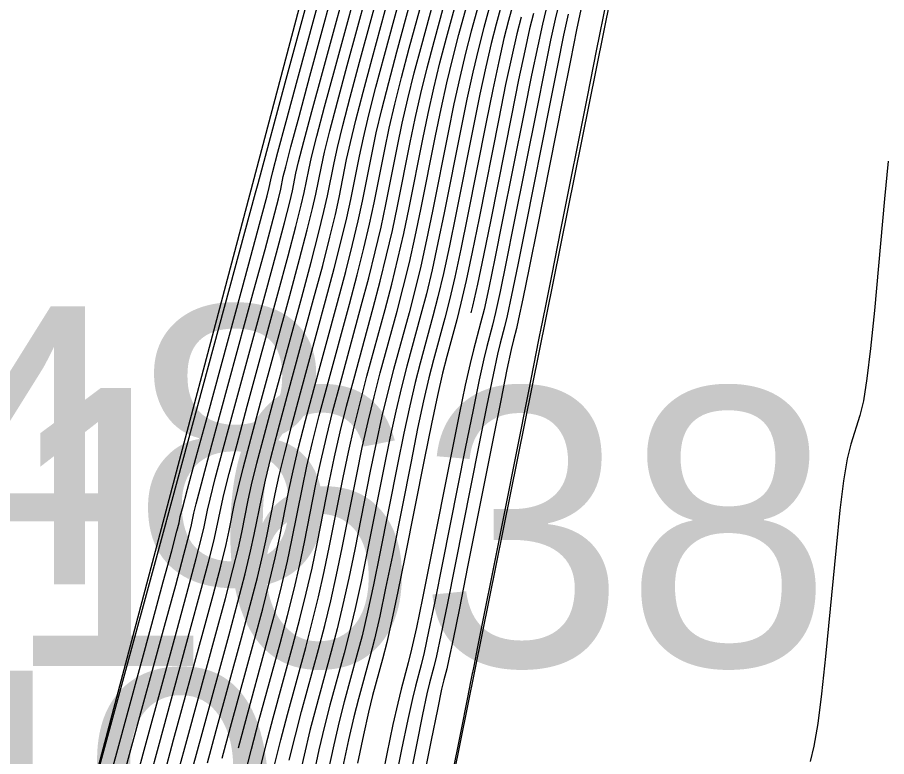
# Model space of a CAD drawing. Extents: x 1724534 to 1727318, y 657156 to 660047.
# Drawn here: x 1725536.31 to 1725548.81, y 659484.16 to 659494.8 of the extents above; entities that cross this region are included whole.
import ezdxf

# ---------------------------------------------------------------- set-up
doc = ezdxf.new("R2010")
doc.units = 0
for name, color, linetype in [('SURVEY - CONTOURS - Index with Text', 7, 'Continuous'), ('SURVEY - CONTOURS - Intermediate with optional Text', 7, 'Continuous'), ('SURVEY - DTM - Breaklines', 7, 'Continuous'), ('SURVEY - DTM - Breaklines - Points - Numbers', 7, 'Continuous'), ('SURVEY - NON-TRANSPORTATION - Features', 7, 'Continuous'), ('SURVEY - NON-TRANSPORTATION - Features - Points - Numbers', 7, 'Continuous')]:
    doc.layers.add(name, color=color, linetype=linetype)

msp = doc.modelspace()

# ---------------------------------------------------------------- linework, layer by layer
at = {"layer": 'SURVEY - CONTOURS - Index with Text'}
for points in [[(1725536.913, 659481.889), (1725538.456, 659487.55), (1725538.46, 659487.569), (1725539.739, 659492.275), (1725539.766, 659492.375), (1725539.773, 659492.409), (1725540.163, 659493.854), (1725540.967, 659496.814)], [(1725538.416, 659483.873), (1725538.559, 659484.401), (1725538.983, 659485.955), (1725539.126, 659486.484), (1725539.236, 659486.903), (1725539.314, 659487.212), (1725539.359, 659487.413), (1725539.436, 659487.802), (1725539.481, 659488.002), (1725539.558, 659488.31), (1725539.668, 659488.727), (1725539.809, 659489.251), (1725540.229, 659490.795), (1725540.371, 659491.32), (1725540.481, 659491.738), (1725540.558, 659492.049), (1725540.604, 659492.253), (1725540.684, 659492.653), (1725540.73, 659492.856), (1725540.807, 659493.166), (1725540.916, 659493.581), (1725541.056, 659494.103), (1725541.472, 659495.636)], [(1725539.49, 659484.287), (1725539.581, 659484.629), (1725539.905, 659485.816), (1725540.018, 659486.241), (1725540.116, 659486.626), (1725540.196, 659486.971), (1725540.261, 659487.276), (1725540.412, 659488.035), (1725540.477, 659488.34), (1725540.557, 659488.684), (1725540.654, 659489.067), (1725540.766, 659489.49), (1725541.087, 659490.67), (1725541.2, 659491.093), (1725541.297, 659491.478), (1725541.378, 659491.824), (1725541.443, 659492.13), (1725541.595, 659492.897), (1725541.66, 659493.204), (1725541.741, 659493.548), (1725541.837, 659493.931), (1725541.949, 659494.352), (1725542.267, 659495.525)], [(1725543.063, 659495.415), (1725542.841, 659494.601), (1725542.758, 659494.281), (1725542.675, 659493.931), (1725542.591, 659493.551), (1725542.507, 659493.141), (1725542.281, 659492.008), (1725542.197, 659491.598), (1725542.113, 659491.218), (1725542.029, 659490.867), (1725541.945, 659490.546), (1725541.723, 659489.729), (1725541.64, 659489.408), (1725541.556, 659489.058), (1725541.472, 659488.678), (1725541.388, 659488.269), (1725541.164, 659487.139), (1725541.079, 659486.729), (1725540.995, 659486.349), (1725540.911, 659485.998), (1725540.827, 659485.676), (1725540.604, 659484.857), (1725540.52, 659484.535), (1725540.436, 659484.184), (1725540.352, 659483.805)], [(1725543.734, 659494.851), (1725543.68, 659494.631), (1725543.609, 659494.314), (1725543.522, 659493.898), (1725543.418, 659493.385), (1725543.12, 659491.886), (1725543.016, 659491.372), (1725542.929, 659490.957), (1725542.858, 659490.64), (1725542.835, 659490.547)]]:
    msp.add_lwpolyline(points, dxfattribs=at)
at = {"layer": 'SURVEY - CONTOURS - Intermediate with optional Text'}
for points in [[(1725538.626, 659483.939), (1725538.763, 659484.446), (1725539.167, 659485.927), (1725539.304, 659486.435), (1725539.412, 659486.847), (1725539.49, 659487.164), (1725539.539, 659487.386), (1725539.631, 659487.849), (1725539.68, 659488.07), (1725539.758, 659488.385), (1725539.865, 659488.795), (1725540.001, 659489.299), (1725540.401, 659490.77), (1725540.537, 659491.275), (1725540.644, 659491.686), (1725540.722, 659492.004), (1725540.772, 659492.228), (1725540.866, 659492.702), (1725540.916, 659492.926), (1725540.994, 659493.242), (1725541.1, 659493.651), (1725541.234, 659494.153), (1725541.764, 659496.103)], [(1725539.258, 659484.138), (1725539.377, 659484.583), (1725539.721, 659485.844), (1725539.84, 659486.289), (1725539.94, 659486.681), (1725540.02, 659487.019), (1725540.081, 659487.303), (1725540.217, 659487.989), (1725540.278, 659488.272), (1725540.357, 659488.609), (1725540.456, 659488.999), (1725540.575, 659489.442), (1725540.916, 659490.695), (1725541.034, 659491.139), (1725541.134, 659491.53), (1725541.214, 659491.869), (1725541.275, 659492.155), (1725541.413, 659492.848), (1725541.474, 659493.134), (1725541.554, 659493.472), (1725541.653, 659493.861), (1725541.77, 659494.302), (1725542.222, 659495.971)], [(1725537.574, 659483.608), (1725537.74, 659484.218), (1725538.245, 659486.067), (1725538.411, 659486.678), (1725538.532, 659487.124), (1725538.607, 659487.406), (1725538.637, 659487.523), (1725538.655, 659487.615), (1725538.685, 659487.732), (1725538.759, 659488.011), (1725538.879, 659488.454), (1725539.044, 659489.06), (1725539.543, 659490.895), (1725539.708, 659491.501), (1725539.828, 659491.946), (1725539.903, 659492.23), (1725539.934, 659492.351), (1725539.955, 659492.458), (1725539.985, 659492.578), (1725540.06, 659492.859), (1725540.178, 659493.301), (1725540.342, 659493.903), (1725540.836, 659495.724)], [(1725537.785, 659483.674), (1725537.945, 659484.264), (1725538.429, 659486.039), (1725538.59, 659486.629), (1725538.708, 659487.069), (1725538.784, 659487.357), (1725538.817, 659487.495), (1725538.851, 659487.662), (1725538.884, 659487.799), (1725538.959, 659488.086), (1725539.076, 659488.522), (1725539.235, 659489.108), (1725539.715, 659490.87), (1725539.874, 659491.456), (1725539.991, 659491.894), (1725540.067, 659492.184), (1725540.101, 659492.326), (1725540.137, 659492.507), (1725540.171, 659492.648), (1725540.246, 659492.936), (1725540.363, 659493.371), (1725540.52, 659493.953), (1725540.995, 659495.702)], [(1725537.995, 659483.74), (1725538.15, 659484.309), (1725538.614, 659486.011), (1725538.768, 659486.581), (1725538.884, 659487.013), (1725538.96, 659487.309), (1725538.998, 659487.468), (1725539.046, 659487.709), (1725539.083, 659487.867), (1725539.159, 659488.161), (1725539.273, 659488.59), (1725539.426, 659489.156), (1725539.886, 659490.845), (1725540.039, 659491.411), (1725540.154, 659491.842), (1725540.231, 659492.139), (1725540.269, 659492.302), (1725540.319, 659492.555), (1725540.357, 659492.717), (1725540.433, 659493.013), (1725540.547, 659493.441), (1725540.699, 659494.003), (1725541.154, 659495.68)], [(1725538.205, 659483.807), (1725538.354, 659484.355), (1725538.798, 659485.983), (1725538.947, 659486.532), (1725539.06, 659486.958), (1725539.137, 659487.261), (1725539.178, 659487.44), (1725539.241, 659487.755), (1725539.282, 659487.934), (1725539.359, 659488.236), (1725539.471, 659488.659), (1725539.618, 659489.204), (1725540.058, 659490.82), (1725540.205, 659491.365), (1725540.318, 659491.79), (1725540.395, 659492.094), (1725540.437, 659492.277), (1725540.502, 659492.604), (1725540.543, 659492.787), (1725540.62, 659493.089), (1725540.731, 659493.511), (1725540.877, 659494.053), (1725541.313, 659495.658)], [(1725538.837, 659484.005), (1725538.968, 659484.492), (1725539.352, 659485.899), (1725539.483, 659486.386), (1725539.588, 659486.792), (1725539.667, 659487.116), (1725539.72, 659487.358), (1725539.826, 659487.895), (1725539.879, 659488.137), (1725539.958, 659488.46), (1725540.062, 659488.863), (1725540.192, 659489.347), (1725540.573, 659490.745), (1725540.703, 659491.229), (1725540.807, 659491.634), (1725540.886, 659491.959), (1725540.94, 659492.204), (1725541.048, 659492.751), (1725541.102, 659492.995), (1725541.18, 659493.319), (1725541.284, 659493.721), (1725541.413, 659494.203), (1725541.79, 659495.591)], [(1725539.047, 659484.072), (1725539.172, 659484.538), (1725539.536, 659485.872), (1725539.661, 659486.338), (1725539.764, 659486.737), (1725539.843, 659487.067), (1725539.9, 659487.331), (1725540.022, 659487.942), (1725540.078, 659488.205), (1725540.158, 659488.534), (1725540.259, 659488.931), (1725540.383, 659489.395), (1725540.744, 659490.72), (1725540.868, 659491.184), (1725540.97, 659491.582), (1725541.05, 659491.914), (1725541.107, 659492.179), (1725541.231, 659492.799), (1725541.288, 659493.065), (1725541.367, 659493.395), (1725541.468, 659493.791), (1725541.592, 659494.252), (1725541.949, 659495.569)], [(1725539.584, 659483.893), (1725539.678, 659484.27), (1725539.786, 659484.674), (1725540.09, 659485.788), (1725540.197, 659486.192), (1725540.292, 659486.571), (1725540.373, 659486.923), (1725540.442, 659487.248), (1725540.607, 659488.082), (1725540.676, 659488.408), (1725540.757, 659488.759), (1725540.851, 659489.135), (1725540.958, 659489.538), (1725541.259, 659490.645), (1725541.366, 659491.048), (1725541.46, 659491.426), (1725541.542, 659491.778), (1725541.61, 659492.106), (1725541.778, 659492.946), (1725541.846, 659493.273), (1725541.928, 659493.625), (1725542.021, 659494.001), (1725542.127, 659494.402), (1725542.426, 659495.503)], [(1725539.797, 659483.966), (1725539.889, 659484.336), (1725539.99, 659484.72), (1725540.274, 659485.76), (1725540.376, 659486.144), (1725540.467, 659486.515), (1725540.55, 659486.874), (1725540.622, 659487.221), (1725540.802, 659488.129), (1725540.875, 659488.475), (1725540.957, 659488.833), (1725541.048, 659489.204), (1725541.149, 659489.586), (1725541.431, 659490.62), (1725541.532, 659491.003), (1725541.623, 659491.374), (1725541.705, 659491.733), (1725541.778, 659492.081), (1725541.96, 659492.995), (1725542.032, 659493.343), (1725542.114, 659493.701), (1725542.205, 659494.071), (1725542.306, 659494.452), (1725542.585, 659495.481)], [(1725540.01, 659484.039), (1725540.099, 659484.403), (1725540.195, 659484.766), (1725540.459, 659485.732), (1725540.554, 659486.095), (1725540.643, 659486.46), (1725540.726, 659486.826), (1725540.803, 659487.193), (1725540.998, 659488.175), (1725541.074, 659488.543), (1725541.156, 659488.908), (1725541.245, 659489.272), (1725541.34, 659489.633), (1725541.602, 659490.596), (1725541.697, 659490.957), (1725541.786, 659491.322), (1725541.869, 659491.688), (1725541.946, 659492.057), (1725542.142, 659493.043), (1725542.219, 659493.412), (1725542.301, 659493.778), (1725542.39, 659494.141), (1725542.484, 659494.502), (1725542.744, 659495.459)], [(1725540.223, 659484.111), (1725540.31, 659484.469), (1725540.399, 659484.811), (1725540.643, 659485.704), (1725540.733, 659486.047), (1725540.819, 659486.405), (1725540.903, 659486.778), (1725540.983, 659487.166), (1725541.193, 659488.222), (1725541.273, 659488.61), (1725541.356, 659488.983), (1725541.442, 659489.34), (1725541.532, 659489.681), (1725541.774, 659490.571), (1725541.863, 659490.912), (1725541.95, 659491.27), (1725542.033, 659491.643), (1725542.114, 659492.033), (1725542.324, 659493.092), (1725542.405, 659493.482), (1725542.488, 659493.854), (1725542.574, 659494.211), (1725542.663, 659494.551), (1725542.904, 659495.437)], [(1725543.222, 659495.393), (1725543.02, 659494.651), (1725542.943, 659494.351), (1725542.862, 659494.008), (1725542.777, 659493.62), (1725542.689, 659493.19), (1725542.449, 659491.984), (1725542.361, 659491.553), (1725542.276, 659491.166), (1725542.195, 659490.821), (1725542.117, 659490.521), (1725541.915, 659489.777), (1725541.837, 659489.476), (1725541.756, 659489.132), (1725541.671, 659488.745), (1725541.583, 659488.315), (1725541.344, 659487.111), (1725541.256, 659486.681), (1725541.171, 659486.294), (1725541.09, 659485.95), (1725541.012, 659485.648), (1725540.808, 659484.902), (1725540.73, 659484.601), (1725540.649, 659484.257), (1725540.565, 659483.871)], [(1725543.381, 659495.371), (1725543.199, 659494.701), (1725543.127, 659494.421), (1725543.048, 659494.084), (1725542.963, 659493.69), (1725542.871, 659493.239), (1725542.617, 659491.959), (1725542.525, 659491.508), (1725542.439, 659491.113), (1725542.361, 659490.776), (1725542.289, 659490.496), (1725542.106, 659489.824), (1725542.034, 659489.544), (1725541.955, 659489.207), (1725541.87, 659488.813), (1725541.778, 659488.362), (1725541.524, 659487.084), (1725541.433, 659486.633), (1725541.347, 659486.239), (1725541.269, 659485.901), (1725541.196, 659485.621), (1725541.013, 659484.948), (1725540.941, 659484.667), (1725540.862, 659484.33), (1725540.777, 659483.936)], [(1725543.54, 659495.349), (1725543.377, 659494.751), (1725543.311, 659494.491), (1725543.235, 659494.161), (1725543.149, 659493.759), (1725543.053, 659493.287), (1725542.784, 659491.935), (1725542.688, 659491.463), (1725542.602, 659491.061), (1725542.526, 659490.731), (1725542.46, 659490.471), (1725542.297, 659489.872), (1725542.231, 659489.612), (1725542.155, 659489.282), (1725542.069, 659488.881), (1725541.974, 659488.409), (1725541.705, 659487.056), (1725541.609, 659486.584), (1725541.523, 659486.183), (1725541.447, 659485.853), (1725541.381, 659485.593), (1725541.217, 659484.994), (1725541.151, 659484.734), (1725541.075, 659484.403), (1725540.989, 659484.002)], [(1725544.785, 659495.051), (1725544.638, 659494.315), (1725544.512, 659493.678), (1725544.126, 659491.739), (1725543.999, 659491.102), (1725543.908, 659490.645), (1725543.833, 659490.272), (1725543.828, 659490.254), (1725543.809, 659490.157), (1725543.662, 659489.421), (1725543.149, 659486.837), (1725543.022, 659486.198), (1725542.931, 659485.741), (1725542.876, 659485.464), (1725542.857, 659485.37), (1725542.854, 659485.358), (1725542.834, 659485.263), (1725542.779, 659484.986), (1725542.688, 659484.527), (1725542.561, 659483.886)], [(1725543.913, 659494.9), (1725543.864, 659494.701), (1725543.796, 659494.39), (1725543.708, 659493.968), (1725543.6, 659493.434), (1725543.287, 659491.861), (1725543.18, 659491.327), (1725543.092, 659490.905), (1725543.024, 659490.595), (1725542.975, 659490.396), (1725542.871, 659490.015), (1725542.823, 659489.817), (1725542.755, 659489.506), (1725542.667, 659489.083), (1725542.139, 659486.44), (1725542.051, 659486.017), (1725541.983, 659485.707), (1725541.934, 659485.509), (1725541.831, 659485.13), (1725541.782, 659484.932), (1725541.714, 659484.622), (1725541.626, 659484.199), (1725541.519, 659483.664)], [(1725544.091, 659494.95), (1725544.048, 659494.771), (1725543.982, 659494.467), (1725543.894, 659494.037), (1725543.782, 659493.483), (1725543.455, 659491.837), (1725543.344, 659491.282), (1725543.255, 659490.853), (1725543.19, 659490.549), (1725543.147, 659490.371), (1725543.063, 659490.063), (1725543.02, 659489.885), (1725542.954, 659489.581), (1725542.866, 659489.151), (1725542.754, 659488.596), (1725542.427, 659486.947), (1725542.315, 659486.391), (1725542.227, 659485.962), (1725542.161, 659485.659), (1725542.119, 659485.481), (1725542.036, 659485.176), (1725541.993, 659484.998), (1725541.927, 659484.695), (1725541.839, 659484.265), (1725541.727, 659483.708)], [(1725544.233, 659494.841), (1725544.169, 659494.543), (1725544.08, 659494.107), (1725543.965, 659493.531), (1725543.623, 659491.812), (1725543.508, 659491.237), (1725543.419, 659490.801), (1725543.355, 659490.504), (1725543.318, 659490.346), (1725543.254, 659490.111), (1725543.217, 659489.953), (1725543.154, 659489.656), (1725543.065, 659489.219), (1725542.95, 659488.642), (1725542.492, 659486.343), (1725542.403, 659485.907), (1725542.34, 659485.61), (1725542.303, 659485.453), (1725542.24, 659485.222), (1725542.203, 659485.065), (1725542.14, 659484.768), (1725542.051, 659484.33), (1725541.936, 659483.753)], [(1725544.417, 659494.911), (1725544.356, 659494.62), (1725544.266, 659494.176), (1725544.147, 659493.58), (1725543.791, 659491.788), (1725543.671, 659491.192), (1725543.582, 659490.749), (1725543.521, 659490.459), (1725543.49, 659490.321), (1725543.446, 659490.159), (1725543.414, 659490.021), (1725543.354, 659489.73), (1725543.264, 659489.286), (1725543.145, 659488.689), (1725542.788, 659486.892), (1725542.669, 659486.295), (1725542.579, 659485.851), (1725542.519, 659485.561), (1725542.488, 659485.425), (1725542.445, 659485.267), (1725542.414, 659485.131), (1725542.353, 659484.84), (1725542.263, 659484.396), (1725542.144, 659483.797)], [(1725543.556, 659494.801), (1725543.495, 659494.561), (1725543.422, 659494.237), (1725543.335, 659493.829), (1725543.236, 659493.336), (1725542.952, 659491.91), (1725542.852, 659491.418), (1725542.766, 659491.009), (1725542.692, 659490.685), (1725542.632, 659490.446), (1725542.489, 659489.92), (1725542.428, 659489.68), (1725542.355, 659489.357), (1725542.268, 659488.948), (1725542.169, 659488.455), (1725541.885, 659487.029), (1725541.786, 659486.536), (1725541.699, 659486.128), (1725541.626, 659485.804), (1725541.565, 659485.565), (1725541.422, 659485.039), (1725541.362, 659484.8), (1725541.288, 659484.476), (1725541.202, 659484.068)], [(1725548.839, 659492.73), (1725548.785, 659492.185), (1725548.639, 659490.581), (1725548.585, 659490.035), (1725548.532, 659489.601), (1725548.481, 659489.279), (1725548.431, 659489.068), (1725548.299, 659488.656), (1725548.249, 659488.448), (1725548.196, 659488.13), (1725548.142, 659487.705), (1725548.087, 659487.171), (1725547.936, 659485.602), (1725547.88, 659485.066), (1725547.824, 659484.636), (1725547.77, 659484.312), (1725547.717, 659484.093)]]:
    msp.add_lwpolyline(points, dxfattribs=at)
at = {"layer": 'SURVEY - DTM - Breaklines'}
msp.add_lwpolyline([(1725548.52, 659521.481), (1725540.965, 659497.216), (1725536.847, 659481.64), (1725536.065, 659476.4), (1725532.186, 659451.331), (1725527.526, 659426.779), (1725520.287, 659402.807), (1725512.005, 659379.174), (1725506.044, 659356.068), (1725503.268, 659330.772), (1725496.158, 659306.737), (1725491.301, 659280.213), (1725484.669, 659256.065), (1725478.26, 659232.056), (1725472.366, 659207.66), (1725466.542, 659183.359), (1725459.12, 659159.228), (1725454.379, 659134.473), (1725448.668, 659109.979), (1725442.764, 659085.69), (1725436.263, 659061.294), (1725431.444, 659036.269), (1725428.274, 659013.717), (1725429.417, 659007.151)], dxfattribs=at)
at = {"layer": 'SURVEY - NON-TRANSPORTATION - Features'}
msp.add_lwpolyline([(1725478.626, 659231.962), (1725484.871, 659256.014), (1725491.647, 659280.125), (1725496.324, 659306.695), (1725504.184, 659330.541), (1725509.657, 659355.134), (1725515.881, 659378.125), (1725522.114, 659402.336), (1725528.356, 659426.565), (1725533.162, 659451.14), (1725540.618, 659474.976), (1725541.895, 659480.465), (1725545.325, 659497.45), (1725552.4, 659520.505), (1725557.595, 659544.875), (1725563.899, 659569.033), (1725569.664, 659593.303), (1725577.056, 659617.422)], dxfattribs=at)

# ---------------------------------------------------------------- texts
at = {"layer": 'SURVEY - DTM - Breaklines - Points - Numbers'}
for s, p in [('S48', (1725531.416, 659486.64)), ('S49', (1725530.665, 659481.4))]:
    msp.add_text(s, height=4, dxfattribs=at).set_placement(p)
at = {"layer": 'SURVEY - NON-TRANSPORTATION - Features - Points - Numbers'}
msp.add_text('S1638', height=4, dxfattribs=at).set_placement((1725532.56, 659485.465))

doc.saveas('drawing.dxf')
